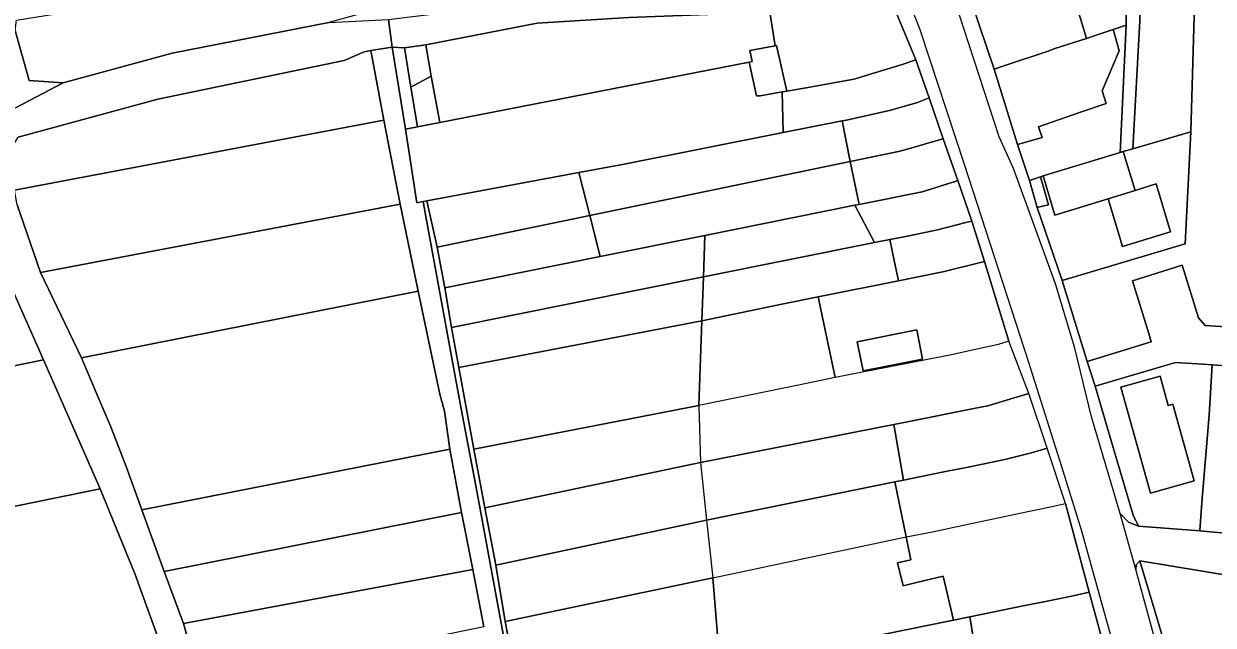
# Model space of a CAD drawing. Extents: x -521939 to -516426, y -1197857 to -1189551.
# Drawn here: x -520379.6 to -520122.3, y -1191184.7 to -1191054.7 of the extents above; entities that cross this region are included whole.
import ezdxf

# ---------------------------------------------------------------- set-up
doc = ezdxf.new("R2010")
doc.units = 0
for name, color, linetype in [('95560013', 7, 'Continuous'), ('95590013', 7, 'Continuous'), ('95610013', 7, 'Continuous'), ('95630013', 7, 'Continuous'), ('95640013', 7, 'Continuous')]:
    doc.layers.add(name, color=color, linetype=linetype)

msp = doc.modelspace()

# ---------------------------------------------------------------- linework, layer by layer
at = {"layer": '95560013'}
for points in [[(-520305.95, -1191060.69), (-520304.47, -1191060.46), (-520301.69, -1191075.49), (-520381.57, -1191090.64), (-520383.02, -1191082.77), (-520380.82, -1191079.2), (-520350.58, -1191070.95), (-520310.28, -1191062.56)], [(-520301.69, -1191075.49), (-520298.16, -1191093.68), (-520375.92, -1191108.44), (-520380.97, -1191093.82), (-520381.57, -1191090.64)], [(-520584.87, -1191119.79), (-520390.53, -1191080.18), (-520391.17, -1191086.76), (-520390.74, -1191092.64), (-520375.34, -1191127.29), (-520415, -1191135.4), (-520592.81, -1191171.76)], [(-520298.16, -1191093.68), (-520294.23, -1191112.48), (-520367.09, -1191126.87), (-520375.92, -1191108.44)], [(-520232.23, -1191100.41), (-520232.54, -1191109.4), (-520287.01, -1191120.32), (-520288.49, -1191111.75), (-520254.89, -1191104.98)], [(-520232.54, -1191109.4), (-520232.87, -1191118.87), (-520285.46, -1191129.01), (-520287.01, -1191120.32)], [(-520294.23, -1191112.48), (-520289.55, -1191134.71), (-520288.59, -1191138.42), (-520287.44, -1191146.61), (-520354.05, -1191159.77), (-520357.39, -1191150.39), (-520360.77, -1191141.81), (-520363.55, -1191135.26), (-520367.09, -1191126.87)], [(-520282.21, -1191146.62), (-520285.46, -1191129.01), (-520232.87, -1191118.87), (-520233.51, -1191137.19)], [(-520375.34, -1191127.29), (-520363.05, -1191155.2), (-520419.63, -1191166.72), (-520597.13, -1191202.86), (-520592.81, -1191171.76), (-520415, -1191135.4)], [(-520233.21, -1191149.52), (-520279.86, -1191159.32), (-520282.21, -1191146.62), (-520233.51, -1191137.19)], [(-520287.44, -1191146.61), (-520284.86, -1191160.34), (-520349.2, -1191173.06), (-520354.05, -1191159.77)], [(-520363.05, -1191155.2), (-520355.49, -1191173.74), (-520349.04, -1191191.48), (-520430.88, -1191208.1), (-520604.31, -1191243.32), (-520599.39, -1191221.99), (-520597.13, -1191202.86), (-520419.63, -1191166.72)], [(-520349.2, -1191173.06), (-520284.86, -1191160.34), (-520282.46, -1191172.67), (-520345, -1191184.36)], [(-520282.46, -1191172.67), (-520280.02, -1191185.03), (-520341.26, -1191197.63), (-520345, -1191184.36)], [(-520271.92, -1191202.62), (-520275.42, -1191183.89), (-520230.53, -1191174.48), (-520228.92, -1191193.86)]]:
    msp.add_lwpolyline(points, close=True, dxfattribs=at)
at = {"layer": '95590013'}
for points in [[(-520110.09, -1191015.65), (-520111.98, -1191046.9), (-520113.12, -1191080.75), (-520113.89, -1191101.12), (-520114.81, -1191117.86), (-520115, -1191120.46), (-520124, -1191119.88), (-520125.48, -1191118.25), (-520129.01, -1191106.88), (-520139.76, -1191110.22), (-520136.23, -1191121.59), (-520135.66, -1191123.45), (-520149.55, -1191127.71), (-520154.98, -1191110.13), (-520128.36, -1191102.27), (-520127.12, -1191078), (-520125.32, -1191015.46), (-520125.17, -1191001.18), (-520109.01, -1190996.4)], [(-520125.32, -1191015.46), (-520127.12, -1191078), (-520139.68, -1191081.66), (-520138.14, -1191054.01), (-520138.21, -1191039.08), (-520140.91, -1191039.95), (-520140.9, -1191039.33), (-520140.39, -1191013.35), (-520140.24, -1191005.63), (-520125.17, -1191001.18)], [(-520139.68, -1191081.66), (-520141.73, -1191082.26), (-520142.38, -1191082.46), (-520141.13, -1191054.94), (-520140.91, -1191039.95), (-520138.21, -1191039.08), (-520138.14, -1191054.01)], [(-520306.2, -1191052.37), (-520313.61, -1191054.38), (-520347.47, -1191060.99), (-520371.06, -1191067.42), (-520378.43, -1191066.92), (-520381.44, -1191056.14), (-520381.15, -1191053.85), (-520304.6, -1191041.48)], [(-520140.91, -1191039.95), (-520141.13, -1191054.94), (-520143.89, -1191055.86), (-520148.04, -1191057.25), (-520149.69, -1191057.86), (-520153.98, -1191043.48), (-520151.6, -1191042.72), (-520140.9, -1191039.33)], [(-520222.52, -1191060.4), (-520221.98, -1191062.82), (-520222.65, -1191062.95), (-520289.6, -1191075.97), (-520291.43, -1191065.99), (-520292.62, -1191059.21), (-520268.52, -1191054.51), (-520248.67, -1191053.28), (-520218.2, -1191052.16), (-520217.05, -1191059.43)], [(-520142.38, -1191082.46), (-520159.08, -1191087.53), (-520159.66, -1191087.73), (-520162.03, -1191088.51), (-520164.64, -1191080.79), (-520159.29, -1191079.26), (-520160.06, -1191076.92), (-520151, -1191073.75), (-520145.41, -1191071.87), (-520146.27, -1191069.12), (-520142.58, -1191060.5), (-520143.68, -1191056.6), (-520143.89, -1191055.86), (-520141.13, -1191054.94)], [(-520297.2, -1191059.84), (-520292.62, -1191059.21), (-520291.43, -1191065.99), (-520295.81, -1191068.36)], [(-520297.01, -1191077.41), (-520299.9, -1191059.72), (-520297.2, -1191059.84), (-520295.81, -1191068.36), (-520294.41, -1191076.94)], [(-520250.08, -1191085.05), (-520259.48, -1191086.8), (-520292.41, -1191092.95), (-520293.14, -1191093.08), (-520294.52, -1191093.34), (-520297.01, -1191077.41), (-520294.41, -1191076.94), (-520289.6, -1191075.97), (-520222.65, -1191062.95), (-520221.05, -1191070.25), (-520220.31, -1191070.27), (-520215.48, -1191069.4), (-520215.27, -1191078.17)], [(-520295.81, -1191068.36), (-520291.43, -1191065.99), (-520289.6, -1191075.97), (-520294.41, -1191076.94)], [(-520259.48, -1191086.8), (-520250.08, -1191085.05), (-520215.27, -1191078.17), (-520202.55, -1191075.65), (-520200.77, -1191084.42), (-520257.13, -1191096.09)], [(-520199.77, -1191093.87), (-520232.23, -1191100.41), (-520254.89, -1191104.98), (-520257.13, -1191096.09), (-520200.77, -1191084.42), (-520198.89, -1191093.7)], [(-520257.13, -1191096.09), (-520290.16, -1191102.93), (-520292.41, -1191092.95), (-520259.48, -1191086.8)], [(-520232.54, -1191109.4), (-520232.23, -1191100.41), (-520199.77, -1191093.87), (-520195.52, -1191101.98)], [(-520254.89, -1191104.98), (-520288.49, -1191111.75), (-520290.16, -1191102.93), (-520257.13, -1191096.09)], [(-520190.38, -1191110.21), (-520207.7, -1191113.69), (-520215.59, -1191115.27), (-520232.87, -1191118.87), (-520232.54, -1191109.4), (-520195.52, -1191101.98), (-520192.25, -1191101.33), (-520191.22, -1191106.22), (-520190.45, -1191109.89)], [(-520125.16, -1191164.31), (-520124.72, -1191158.18), (-520123.13, -1191139.29), (-520122.47, -1191128.41), (-520115.63, -1191128.87), (-520117.85, -1191160.11), (-520118.2, -1191164.94)], [(-520190.6, -1191171.23), (-520189.37, -1191176.17), (-520186.45, -1191175.48), (-520180.71, -1191174.11), (-520178.45, -1191183.6), (-520228.92, -1191193.86), (-520230.53, -1191174.48), (-520188.7, -1191165.57), (-520187.68, -1191170.53)], [(-520228.43, -1191204.7), (-520228.92, -1191193.86), (-520178.45, -1191183.6), (-520174.9, -1191182.87), (-520173.22, -1191193.62)]]:
    msp.add_lwpolyline(points, close=True, dxfattribs=at)
for points in [[(-520191.36, -1191141.27), (-520233.21, -1191149.52)], [(-520189.24, -1191153.33), (-520191.36, -1191141.27)], [(-520233.21, -1191149.52), (-520231.87, -1191161.97)], [(-520231.87, -1191161.97), (-520191.12, -1191153.71)], [(-520191.12, -1191153.71), (-520231.87, -1191161.97)], [(-520191.12, -1191153.71), (-520189.24, -1191153.33)], [(-520188.7, -1191165.57), (-520191.12, -1191153.71)], [(-520231.87, -1191161.97), (-520230.53, -1191174.48)], [(-520230.53, -1191174.48), (-520188.7, -1191165.57)]]:
    msp.add_lwpolyline(points, dxfattribs=at)
at = {"layer": '95610013'}
for points in [[(-520277.49, -1191171.73), (-520279.86, -1191159.32), (-520233.21, -1191149.52), (-520231.87, -1191161.97)], [(-520275.42, -1191183.89), (-520277.49, -1191171.73), (-520231.87, -1191161.97), (-520230.53, -1191174.48)]]:
    msp.add_lwpolyline(points, close=True, dxfattribs=at)
at = {"layer": '95630013'}
msp.add_lwpolyline([(-520280.02, -1191185.03), (-520282.46, -1191172.67), (-520284.86, -1191160.34), (-520287.44, -1191146.61), (-520288.59, -1191138.42), (-520289.55, -1191134.71), (-520294.23, -1191112.48), (-520298.16, -1191093.68), (-520301.69, -1191075.49), (-520304.47, -1191060.46), (-520299.9, -1191059.72), (-520297.01, -1191077.41), (-520294.52, -1191093.34), (-520293.14, -1191093.08), (-520292.76, -1191095.53), (-520285.69, -1191134.05), (-520284.92, -1191137.88), (-520281.74, -1191154.92), (-520271.77, -1191208.88)], dxfattribs=at)
at = {"layer": '95640013'}
for points in [[(-520174.58, -1191049.98), (-520169.68, -1191064.45), (-520164.64, -1191080.79), (-520162.03, -1191088.51), (-520160.34, -1191094.39), (-520154.98, -1191110.13), (-520149.55, -1191127.71), (-520147.8, -1191133.04), (-520145.2, -1191141.87), (-520139.59, -1191160.92), (-520138.44, -1191163.28), (-520140.63, -1191162.43), (-520142.39, -1191160.56), (-520148.63, -1191139.62), (-520152.18, -1191124.76), (-520156.39, -1191110.87), (-520165.49, -1191085.96), (-520168.55, -1191079.12), (-520182.63, -1191035.95)], [(-520168.55, -1191079.12), (-520182.63, -1191035.95)], [(-520146.13, -1191188.33), (-520149.07, -1191177.56), (-520154.22, -1191158.41), (-520158.2, -1191146.41), (-520162.12, -1191134.59), (-520166.49, -1191123.31), (-520171.78, -1191106.07), (-520174.48, -1191097.3), (-520177.52, -1191088.56), (-520180.67, -1191079.51), (-520183.75, -1191070.67), (-520186.61, -1191062.45), (-520191.2, -1191051.33), (-520192.16, -1191049), (-520189.58, -1191049.64), (-520187.45, -1191051.48), (-520185.72, -1191055.89), (-520176.15, -1191085.01), (-520162.23, -1191127.79), (-520155.09, -1191150.37), (-520150.78, -1191164.31), (-520143.35, -1191191.06)], [(-520187.45, -1191051.48), (-520185.72, -1191055.89), (-520176.15, -1191085.01)], [(-520381.37, -1191072.84), (-520371.06, -1191067.42), (-520347.47, -1191060.99), (-520313.61, -1191054.38), (-520300.69, -1191053.74), (-520299.9, -1191059.72), (-520304.47, -1191060.46), (-520305.95, -1191060.69), (-520310.28, -1191062.56), (-520350.58, -1191070.95), (-520380.82, -1191079.2)], [(-520381.44, -1191056.14), (-520378.43, -1191066.92), (-520371.06, -1191067.42), (-520381.37, -1191072.84)], [(-520148.63, -1191139.62), (-520152.18, -1191124.76), (-520156.39, -1191110.87), (-520165.49, -1191085.96), (-520168.55, -1191079.12)], [(-520176.15, -1191085.01), (-520162.23, -1191127.79)], [(-520349.04, -1191191.48), (-520355.49, -1191173.74), (-520363.05, -1191155.2), (-520375.34, -1191127.29), (-520390.74, -1191092.64)], [(-520380.97, -1191093.82), (-520375.92, -1191108.44), (-520367.09, -1191126.87), (-520363.55, -1191135.26), (-520360.77, -1191141.81), (-520357.39, -1191150.39), (-520354.05, -1191159.77), (-520349.2, -1191173.06), (-520345, -1191184.36), (-520341.26, -1191197.63)], [(-520166.49, -1191123.31), (-520168.8, -1191124), (-520169.07, -1191124.06), (-520174.67, -1191125.32), (-520178.9, -1191126.27)], [(-520162.12, -1191134.59), (-520166.49, -1191123.31)], [(-520178.9, -1191126.27), (-520204.06, -1191131.17)], [(-520162.23, -1191127.79), (-520155.09, -1191150.37)], [(-520204.06, -1191131.17), (-520211.95, -1191132.8), (-520233.51, -1191137.19)], [(-520191.36, -1191141.27), (-520188.42, -1191140.69), (-520174.08, -1191137.87), (-520171.05, -1191137.27), (-520165.31, -1191135.53), (-520162.12, -1191134.59)], [(-520162.12, -1191134.59), (-520165.31, -1191135.53), (-520171.05, -1191137.27), (-520174.08, -1191137.87)], [(-520158.2, -1191146.41), (-520162.12, -1191134.59)], [(-520233.51, -1191137.19), (-520233.21, -1191149.52)], [(-520174.08, -1191137.87), (-520188.42, -1191140.69)], [(-520233.21, -1191149.52), (-520191.36, -1191141.27)], [(-520188.42, -1191140.69), (-520191.36, -1191141.27)], [(-520191.36, -1191141.27), (-520189.24, -1191153.33)], [(-520142.39, -1191160.56), (-520148.63, -1191139.62)], [(-520189.24, -1191153.33), (-520183.37, -1191152.14), (-520179.81, -1191151.42), (-520175.25, -1191150.5), (-520167.37, -1191148.9), (-520161.55, -1191147.43), (-520158.2, -1191146.41)], [(-520158.2, -1191146.41), (-520161.55, -1191147.43), (-520167.37, -1191148.9)], [(-520154.22, -1191158.41), (-520158.2, -1191146.41)], [(-520167.37, -1191148.9), (-520175.25, -1191150.5), (-520179.81, -1191151.42), (-520183.37, -1191152.14)], [(-520183.37, -1191152.14), (-520189.24, -1191153.33)], [(-520155.09, -1191150.37), (-520150.78, -1191164.31)], [(-520189.24, -1191153.33), (-520191.12, -1191153.71)], [(-520191.12, -1191153.71), (-520188.7, -1191165.57)], [(-520176.03, -1191163.01), (-520163.74, -1191160.43), (-520157.86, -1191159.19), (-520154.22, -1191158.41)], [(-520117.56, -1191174.16), (-520138.13, -1191170.78), (-520138.97, -1191171.65), (-520139.04, -1191172.67), (-520142.39, -1191160.56), (-520140.63, -1191162.43), (-520138.44, -1191163.28), (-520125.16, -1191164.31), (-520118.2, -1191164.94)], [(-520139.04, -1191172.67), (-520142.39, -1191160.56)], [(-520188.7, -1191165.57), (-520183.01, -1191164.48), (-520176.03, -1191163.01)], [(-520150.78, -1191164.31), (-520143.35, -1191191.06), (-520138.27, -1191209.95)], [(-520128.27, -1191211.94), (-520139.04, -1191172.67)]]:
    msp.add_lwpolyline(points, dxfattribs=at)
for points in [[(-520193.12, -1191045.9), (-520194.03, -1191042.98), (-520192.76, -1191042.23), (-520192.65, -1191040.04), (-520187.45, -1191051.48), (-520189.58, -1191049.64), (-520192.16, -1191049), (-520191.2, -1191051.33), (-520218.34, -1191051.28), (-520218.2, -1191052.16), (-520248.67, -1191053.28), (-520268.52, -1191054.51), (-520292.62, -1191059.21), (-520297.2, -1191059.84), (-520299.9, -1191059.72), (-520300.69, -1191053.74), (-520296.62, -1191053.24), (-520270.5, -1191050.05)], [(-520174.58, -1191049.98), (-520171.75, -1191049.11), (-520163.04, -1191046.35), (-520153.98, -1191043.48), (-520149.69, -1191057.86), (-520156.77, -1191060.1), (-520158, -1191060.55), (-520167.37, -1191063.69), (-520169.68, -1191064.45)], [(-520189.56, -1191063.43), (-520196.94, -1191065.72), (-520199.94, -1191066.65), (-520202.38, -1191067.08), (-520210.31, -1191068.47), (-520214.48, -1191069.22), (-520216.71, -1191059.37), (-520217.05, -1191059.43), (-520218.2, -1191052.16), (-520218.34, -1191051.28), (-520191.2, -1191051.33), (-520186.61, -1191062.45)], [(-520164.64, -1191080.79), (-520169.68, -1191064.45), (-520167.37, -1191063.69), (-520158, -1191060.55), (-520156.77, -1191060.1), (-520149.69, -1191057.86), (-520148.04, -1191057.25), (-520143.89, -1191055.86), (-520143.68, -1191056.6), (-520142.58, -1191060.5), (-520146.27, -1191069.12), (-520145.41, -1191071.87), (-520151, -1191073.75), (-520160.06, -1191076.92), (-520159.29, -1191079.26)], [(-520220.31, -1191070.27), (-520221.05, -1191070.25), (-520222.65, -1191062.95), (-520221.98, -1191062.82), (-520222.52, -1191060.4), (-520217.05, -1191059.43), (-520216.71, -1191059.37), (-520214.48, -1191069.22), (-520215.48, -1191069.4)], [(-520186.26, -1191071.67), (-520192.01, -1191073.31), (-520201.63, -1191075.47), (-520202.55, -1191075.65), (-520215.27, -1191078.17), (-520215.48, -1191069.4), (-520214.48, -1191069.22), (-520210.31, -1191068.47), (-520202.38, -1191067.08), (-520199.94, -1191066.65), (-520196.94, -1191065.72), (-520189.56, -1191063.43), (-520186.61, -1191062.45), (-520183.75, -1191070.67)], [(-520182.97, -1191080.18), (-520188.72, -1191081.81), (-520190.37, -1191082.27), (-520200.77, -1191084.42), (-520202.55, -1191075.65), (-520201.63, -1191075.47), (-520192.01, -1191073.31), (-520186.26, -1191071.67), (-520183.75, -1191070.67), (-520180.67, -1191079.51)], [(-520178.54, -1191088.91), (-520179.53, -1191089.2), (-520184.54, -1191090.8), (-520185.21, -1191091.02), (-520198.89, -1191093.7), (-520200.77, -1191084.42), (-520190.37, -1191082.27), (-520188.72, -1191081.81), (-520182.97, -1191080.18), (-520180.67, -1191079.51), (-520177.52, -1191088.56)], [(-520139.18, -1191090.71), (-520141.73, -1191082.26), (-520139.68, -1191081.66), (-520127.12, -1191078), (-520128.36, -1191102.27), (-520154.98, -1191110.13), (-520160.34, -1191094.39), (-520157.9, -1191093.83), (-520159.66, -1191087.73), (-520159.08, -1191087.53), (-520156.51, -1191096.06), (-520144.98, -1191092.5), (-520141.9, -1191102.78), (-520131.49, -1191099.67), (-520134.59, -1191089.27)], [(-520159.08, -1191087.53), (-520142.38, -1191082.46), (-520141.73, -1191082.26), (-520139.18, -1191090.71), (-520144.98, -1191092.5), (-520156.51, -1191096.06)], [(-520162.03, -1191088.51), (-520159.66, -1191087.73), (-520157.9, -1191093.83), (-520160.34, -1191094.39)], [(-520175.78, -1191097.65), (-520181.88, -1191099.22), (-520188.42, -1191100.55), (-520192.25, -1191101.33), (-520195.52, -1191101.98), (-520199.77, -1191093.87), (-520198.89, -1191093.7), (-520185.21, -1191091.02), (-520184.54, -1191090.8), (-520179.53, -1191089.2), (-520178.54, -1191088.91), (-520177.52, -1191088.56), (-520174.48, -1191097.3)], [(-520131.49, -1191099.67), (-520141.9, -1191102.78), (-520144.98, -1191092.5), (-520139.18, -1191090.71), (-520134.59, -1191089.27)], [(-520264.7, -1191240.97), (-520261.24, -1191259.2), (-520261.99, -1191259.34), (-520263.45, -1191251.6), (-520271.42, -1191211.02), (-520271.77, -1191208.88), (-520281.74, -1191154.92), (-520284.92, -1191137.88), (-520285.69, -1191134.05), (-520292.76, -1191095.53), (-520293.14, -1191093.08), (-520292.41, -1191092.95), (-520290.16, -1191102.93), (-520288.49, -1191111.75), (-520287.01, -1191120.32), (-520285.46, -1191129.01), (-520282.21, -1191146.62), (-520279.86, -1191159.32), (-520277.49, -1191171.73), (-520275.42, -1191183.89), (-520271.92, -1191202.62), (-520269.99, -1191212.97), (-520268.24, -1191222.34), (-520266.38, -1191232.16)], [(-520173.5, -1191106.5), (-520179.6, -1191108), (-520180.4, -1191108.2), (-520190.38, -1191110.21), (-520190.45, -1191109.89), (-520191.22, -1191106.22), (-520192.25, -1191101.33), (-520188.42, -1191100.55), (-520181.88, -1191099.22), (-520175.78, -1191097.65), (-520174.48, -1191097.3), (-520171.78, -1191106.07)], [(-520168.8, -1191124), (-520169.07, -1191124.06), (-520174.67, -1191125.32), (-520178.9, -1191126.27), (-520204.06, -1191131.17), (-520207.7, -1191113.69), (-520190.38, -1191110.21), (-520180.4, -1191108.2), (-520179.6, -1191108), (-520173.5, -1191106.5), (-520171.78, -1191106.07), (-520166.49, -1191123.31)], [(-520122.47, -1191128.41), (-520124.55, -1191128.27), (-520130.43, -1191127.88), (-520147.8, -1191133.04), (-520149.55, -1191127.71), (-520135.66, -1191123.45), (-520136.23, -1191121.59), (-520139.76, -1191110.22), (-520129.01, -1191106.88), (-520125.48, -1191118.25), (-520124, -1191119.88), (-520115, -1191120.46), (-520115.63, -1191128.87)], [(-520204.06, -1191131.17), (-520211.95, -1191132.8), (-520233.51, -1191137.19), (-520232.87, -1191118.87), (-520215.59, -1191115.27), (-520207.7, -1191113.69)], [(-520186.39, -1191120.83), (-520199.26, -1191123.43), (-520198.02, -1191129.73), (-520185.13, -1191127.17)], [(-520185.13, -1191127.17), (-520198.02, -1191129.73), (-520199.26, -1191123.43), (-520186.39, -1191120.83)], [(-520145.2, -1191141.87), (-520147.8, -1191133.04), (-520130.43, -1191127.88), (-520124.55, -1191128.27), (-520122.47, -1191128.41), (-520123.13, -1191139.29), (-520124.72, -1191158.18), (-520125.16, -1191164.31), (-520138.44, -1191163.28), (-520139.59, -1191160.92)], [(-520142.23, -1191133.22), (-520135.86, -1191156.16), (-520126.39, -1191153.5), (-520131.03, -1191136.93), (-520131.99, -1191137.2), (-520133.78, -1191130.86)], [(-520126.39, -1191153.5), (-520135.86, -1191156.16), (-520142.23, -1191133.22), (-520133.78, -1191130.86), (-520131.99, -1191137.2), (-520131.03, -1191136.93)], [(-520178.45, -1191183.6), (-520180.71, -1191174.11), (-520186.45, -1191175.48), (-520189.37, -1191176.17), (-520190.6, -1191171.23), (-520187.68, -1191170.53), (-520188.7, -1191165.57), (-520183.01, -1191164.48), (-520176.03, -1191163.01), (-520163.74, -1191160.43), (-520157.86, -1191159.19), (-520154.22, -1191158.41), (-520149.07, -1191177.56), (-520152.57, -1191178.38), (-520158.58, -1191179.54), (-520162.99, -1191180.44), (-520174.9, -1191182.87)], [(-520124.82, -1191213.21), (-520128.27, -1191211.94), (-520139.04, -1191172.67), (-520138.97, -1191171.65), (-520138.13, -1191170.78), (-520132.06, -1191191), (-520125.69, -1191210.45)], [(-520123.41, -1191190.68), (-520123.59, -1191189.59), (-520129.41, -1191190.56), (-520132.06, -1191191), (-520138.13, -1191170.78), (-520117.56, -1191174.16), (-520101.36, -1191175.5), (-520098.41, -1191175.51), (-520095.75, -1191191.93), (-520107.14, -1191191.54), (-520115.58, -1191191.08), (-520119.54, -1191190.88)], [(-520149.52, -1191189.15), (-520155.6, -1191190.07), (-520165.09, -1191191.99), (-520173.22, -1191193.62), (-520174.9, -1191182.87), (-520162.99, -1191180.44), (-520158.58, -1191179.54), (-520152.57, -1191178.38), (-520149.07, -1191177.56), (-520146.13, -1191188.33)]]:
    msp.add_lwpolyline(points, close=True, dxfattribs=at)

doc.saveas('drawing.dxf')
